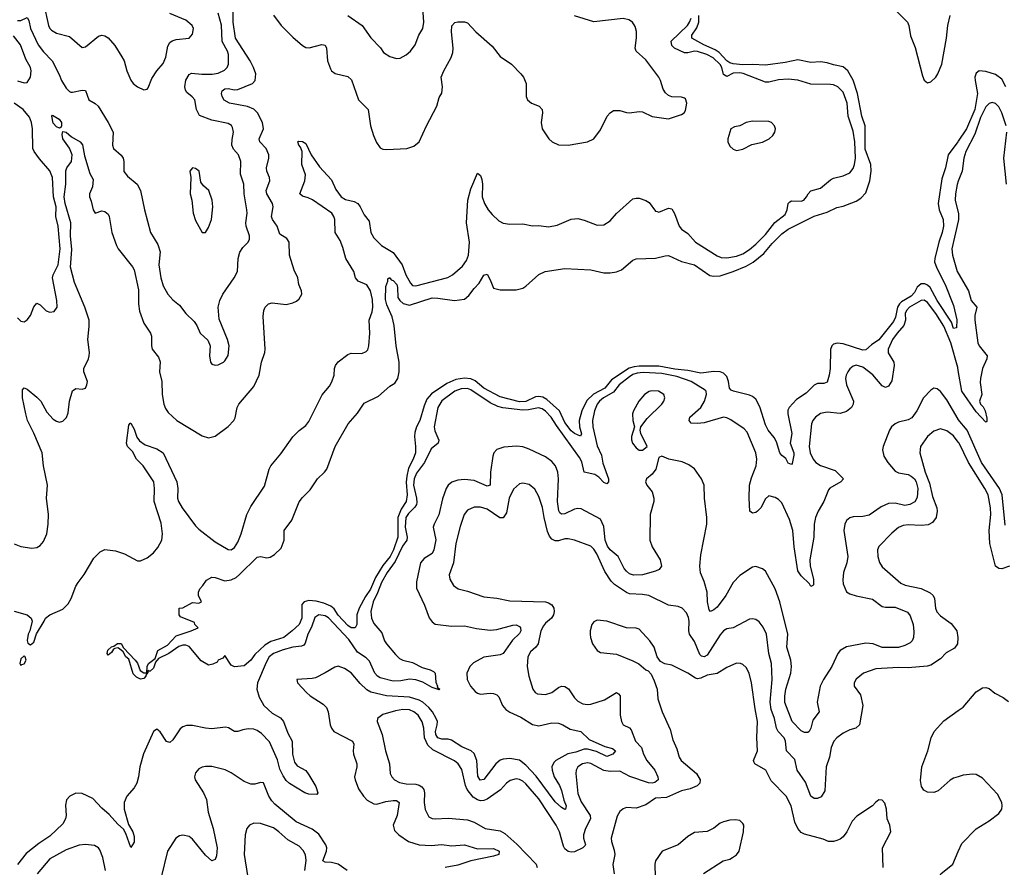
# Model space of a CAD drawing. Header units: inches. Extents: x 2001573 to 2220545, y 644482 to 846830.
# Tile 455 of 656: x 2094203 to 2100284, y 803030 to 808265. Entities that reach past the tile are written whole.
import ezdxf

# ---------------------------------------------------------------- set-up
doc = ezdxf.new("R2010")
doc.units = ezdxf.units.IN
doc.header["$MEASUREMENT"] = 0
doc.layers.add('C0890', color=7, linetype='Continuous')
doc.layers.add('C1800', color=7, linetype='Continuous')

msp = doc.modelspace()

# ---------------------------------------------------------------- linework, layer by layer
at = {"layer": 'C0890', "color": 5}
for points, elevation in [([(2094351.1, 808368.9), (2094382.2, 808230), (2094390, 808210.5), (2094400.4, 808200.4), (2094430, 808181.7), (2094510, 808160.8), (2094590, 808093.7), (2094610, 808096.5), (2094690, 808162.6), (2094710, 808168.8), (2094730, 808165.7), (2094750, 808153.7), (2094790, 808106.4), (2094835.2, 808035.2), (2094848.1, 808010), (2094865.3, 807950), (2094890.4, 807890.4), (2094904.9, 807870), (2094930, 807850.6), (2094970, 807830.7), (2094990, 807836), (2094996.2, 807843.8), (2095019.3, 807900.7), (2095049.6, 807950), (2095090, 807993.4), (2095106.7, 808033.3), (2095118.6, 808101.4), (2095130, 808123.8), (2095144.8, 808135.2), (2095170, 808142.3), (2095250, 808150.7), (2095270, 808176), (2095276.9, 808210), (2095269.6, 808230), (2095230, 808262.6), (2095130, 808302.6)], 360), ([(2096230.9, 808290.9), (2096319.3, 808230), (2096371.9, 808151.9), (2096431.6, 808091.6), (2096450, 808062), (2096490, 808037.1), (2096530, 808024.9), (2096553.3, 808026.7), (2096590, 808048), (2096617, 808070), (2096646.6, 808110), (2096667.8, 808170), (2096694, 808210), (2096699.1, 808250), (2096690.8, 808369.2)], 340), ([(2094168.3, 805028.3), (2094210, 805011.7), (2094278.6, 805001.4), (2094310, 805005.3), (2094330, 805018.4), (2094350, 805043), (2094370, 805090.8), (2094379, 805150), (2094381.5, 805210), (2094369.9, 805310), (2094375, 805390), (2094351.3, 805510), (2094341.2, 805590), (2094291.3, 805711.3), (2094252.3, 805790), (2094240.3, 805830), (2094219.7, 805930), (2094221.6, 805978.4), (2094230, 805990.6), (2094250, 805983), (2094310, 805933.7), (2094333.1, 805910), (2094370, 805841.6), (2094410, 805798.4), (2094430, 805784.9), (2094450, 805779.1), (2094470, 805786), (2094491.6, 805808.4), (2094502.4, 805837.6), (2094510.7, 805910), (2094530, 805973), (2094550, 805987), (2094590, 805983.6), (2094609.2, 805990), (2094618.4, 806010), (2094621.2, 806030), (2094599.4, 806090), (2094599.8, 806110), (2094628.3, 806170), (2094633.2, 806190), (2094634.4, 806210), (2094623.5, 806290), (2094633, 806370), (2094631.7, 806410), (2094605.6, 806490), (2094541.7, 806641.7), (2094516.9, 806736.9), (2094524.8, 806844.8), (2094518.1, 806930), (2094519.8, 807010), (2094484.6, 807130), (2094477.6, 807170), (2094488.8, 807250), (2094488.7, 807331.3), (2094493.5, 807350), (2094522.7, 807390), (2094527.1, 807430), (2094511.3, 807471.3), (2094468.9, 807530), (2094465, 807555), (2094470, 807574), (2094490, 807570.2), (2094522.4, 807542.4), (2094576.5, 807510), (2094591.1, 807491.1), (2094604, 807424), (2094635.6, 807315.6), (2094657.4, 807277.4), (2094653.4, 807233.4), (2094634.7, 807190), (2094633.6, 807170), (2094644.6, 807144.6), (2094657.6, 807090), (2094670, 807070.6), (2094710, 807084.9), (2094730, 807081.3), (2094750, 807064.9), (2094756.5, 807050), (2094771.6, 806950), (2094802.2, 806870), (2094812.4, 806850), (2094899.5, 806739.5), (2094910, 806719.3), (2094936.8, 806596.8), (2094937, 806510), (2094944.2, 806464.2), (2094969.4, 806390), (2095011.1, 806330), (2095018.4, 806310), (2095017.8, 806250), (2095022.2, 806230), (2095061.1, 806181.1), (2095071.6, 806151.6), (2095067.2, 806090), (2095080.9, 806030), (2095082.8, 805950), (2095092.8, 805890), (2095103.2, 805863.2), (2095120, 805840), (2095174, 805790), (2095330, 805695.3), (2095370, 805682.6), (2095410, 805693.4), (2095490, 805751.8), (2095525.1, 805790), (2095533.6, 805806.4), (2095547.4, 805870), (2095557.2, 805890), (2095650, 806000.3), (2095682.9, 806070), (2095695.9, 806150), (2095717.4, 806210), (2095720.3, 806230), (2095707.4, 806432.6), (2095711, 806469), (2095719.6, 806490), (2095739.3, 806510), (2095762.7, 806517.3), (2095850, 806506.9), (2095890, 806515.6), (2095913.5, 806526.5), (2095930, 806540.4), (2095945.1, 806570), (2095943.5, 806590), (2095928.3, 806630), (2095920.5, 806670), (2095898.2, 806718.2), (2095869.8, 806809.8), (2095868.6, 806890), (2095854.1, 806914.1), (2095810, 806940.5), (2095792.5, 806990), (2095763.7, 807030), (2095758, 807050), (2095768.4, 807110), (2095765.6, 807130), (2095729.1, 807190), (2095724.7, 807210), (2095748.5, 807270), (2095747, 807290), (2095730.6, 807330), (2095727.6, 807350), (2095742.6, 807410), (2095742.6, 807430), (2095726, 807470), (2095685.8, 807510), (2095682.3, 807530), (2095709.9, 807590), (2095702.9, 807630), (2095671.7, 807690), (2095650, 807711.3), (2095610, 807727.9), (2095498.9, 807750), (2095467.2, 807767.2), (2095454.8, 807790), (2095449.9, 807810), (2095454.5, 807825.5), (2095470, 807838.1), (2095490, 807840.5), (2095530, 807831.4), (2095550, 807833.2), (2095642.2, 807870), (2095658.3, 807890), (2095660.8, 807930), (2095647.2, 807970), (2095626.4, 808010), (2095537.2, 808150), (2095520.8, 808250), (2095522.1, 808330)], 320), ([(2094190, 808260.4), (2094210, 808259.6), (2094250, 808278.6), (2094259.7, 808259.7), (2094270.6, 808210), (2094316.8, 808110), (2094350, 808067.1), (2094403.8, 808010), (2094447.3, 807927.3), (2094461.7, 807890), (2094490, 807842.4), (2094510, 807820.4), (2094518.3, 807818.3), (2094530, 807816.9), (2094590, 807830.2), (2094610, 807827.7), (2094630.3, 807770.2), (2094670, 807746.7), (2094688.4, 807730), (2094750.2, 807630), (2094780.8, 807570), (2094776, 807490), (2094782, 807470), (2094830, 807429.1), (2094843.2, 807410), (2094847.1, 807390), (2094846.6, 807326.6), (2094870, 807298.7), (2094928.2, 807250), (2094948.7, 807210), (2094973.8, 807090), (2095011.3, 806951.3), (2095056.1, 806876.1), (2095071.8, 806831.8), (2095062.3, 806750), (2095075.5, 806670), (2095090, 806622), (2095118.7, 806570), (2095150, 806535.8), (2095190, 806502.4), (2095230.4, 806450), (2095280.6, 806400.6), (2095296.7, 806376.7), (2095318, 806330), (2095365.8, 806285.8), (2095379.1, 806250), (2095376.3, 806190), (2095381, 806150), (2095390, 806138), (2095410, 806131), (2095430, 806134), (2095461.2, 806150), (2095470, 806157.3), (2095490, 806192), (2095497, 806250), (2095487, 806290), (2095435.8, 806415.8), (2095428.6, 806490), (2095438.7, 806530), (2095457.2, 806570), (2095527.6, 806670), (2095548.5, 806710), (2095552.2, 806790), (2095562.6, 806830), (2095581.4, 806858.6), (2095614.7, 806890), (2095622.7, 806910), (2095623.1, 806930), (2095601.4, 806990), (2095599.3, 807010), (2095608, 807070), (2095606.3, 807090), (2095589.2, 807190), (2095587.3, 807250), (2095566.6, 807310), (2095568.9, 807390), (2095554.5, 807430), (2095524.6, 807464.6), (2095514, 807490), (2095514.6, 807525.4), (2095523.5, 807570), (2095518.2, 807598.2), (2095510.7, 807610.7), (2095490, 807624.8), (2095390, 807643.4), (2095313.1, 807673.1), (2095295.5, 807710), (2095284.4, 807770), (2095269, 807789), (2095235.6, 807815.6), (2095226.5, 807830), (2095223.9, 807850), (2095230, 807892), (2095250, 807926.3), (2095265.2, 807934.8), (2095327.9, 807927.9), (2095391.6, 807928.4), (2095430, 807935.5), (2095467.3, 807952.7), (2095485.1, 807970), (2095492.8, 807990), (2095493.7, 808050), (2095487.4, 808070), (2095454.8, 808130), (2095450.3, 808230.3), (2095430, 808305.6)], 340), ([(2100000, 807514.7), (2099996.9, 807510), (2099936.7, 807430), (2099921.6, 807350), (2099898, 807282), (2099875.5, 807130), (2099881.9, 807090), (2099907.4, 807030), (2099908.8, 806990), (2099901.5, 806950), (2099879.1, 806890), (2099854.5, 806790), (2099853.4, 806770), (2099868.1, 806730), (2099919.3, 806630), (2099970, 806498.9), (2099991.5, 806411.5), (2099990, 806362), (2099970, 806358.3), (2099957.9, 806397.9), (2099870, 806531.7), (2099826.2, 806610), (2099810, 806626.2), (2099794.1, 806634.1), (2099770, 806634.3), (2099746.3, 806613.7), (2099730, 806581), (2099710, 806557.8), (2099650, 806523), (2099636, 806510), (2099624.3, 806490), (2099612.3, 806427.7), (2099599.2, 806400.8), (2099510, 806287), (2099463.1, 806256.9), (2099430, 806226.4), (2099410, 806223.2), (2099290, 806262.5), (2099253, 806267), (2099230, 806261.6), (2099218.4, 806250), (2099211.5, 806228.5), (2099209.1, 806110), (2099203.4, 806070), (2099190, 806025.7), (2099170, 806018.8), (2099130, 806018.1), (2099110, 806008.5), (2099061.1, 805958.9), (2098999.9, 805920.1), (2098955, 805870), (2098947.4, 805852.6), (2098947.7, 805830), (2098971.4, 805710), (2098962.4, 805650), (2098983.6, 805590), (2098984.9, 805575.1), (2098975.1, 805524.9), (2098970, 805517.2), (2098950, 805527), (2098934.5, 805554.5), (2098910, 805572.7), (2098897, 805590), (2098878.2, 805658.1), (2098863.7, 805683.7), (2098825.2, 805730), (2098810, 805763), (2098773.5, 805873.5), (2098750, 805921.5), (2098730, 805938.4), (2098710, 805947.1), (2098612.7, 805970), (2098597.8, 805977.8), (2098587.4, 805990), (2098581.7, 806030), (2098570, 806061.4), (2098550, 806081.1), (2098530, 806089.9), (2098490, 806092.5), (2098410, 806081.1), (2098330, 806098.4), (2098250, 806106), (2098150, 806125), (2098030, 806125.9), (2097998.1, 806121.9), (2097967.9, 806112.1), (2097859, 806041), (2097816.9, 805990), (2097748, 805952), (2097706.5, 805913.5), (2097676, 805850), (2097659.4, 805790), (2097659.8, 805750), (2097673.1, 805706.9), (2097667.1, 805692.9), (2097630, 805708.4), (2097610, 805725.1), (2097570, 805777.7), (2097536.6, 805850), (2097458.7, 805918.7), (2097433.4, 805933.4), (2097410, 805938.2), (2097390, 805935.7), (2097330, 805906.6), (2097290, 805904), (2097170, 805936.7), (2097070, 805988.9), (2097015.4, 806035.4), (2096990, 806047.7), (2096950, 806051.8), (2096896.4, 806043.6), (2096841.6, 806018.4), (2096746, 805954), (2096718.7, 805921.3), (2096700.4, 805879.6), (2096675.3, 805790), (2096654.4, 805750), (2096644, 805716), (2096641.6, 805690), (2096648.7, 805630), (2096647.5, 805590), (2096634, 805550), (2096605, 805495), (2096593.7, 805446.3), (2096589.4, 805409.4), (2096595.8, 805330), (2096590.5, 805290), (2096558.7, 805241.3), (2096539.3, 805190), (2096538.3, 805070), (2096511.1, 804990), (2096490.6, 804950), (2096446.1, 804893.9), (2096399.9, 804820.1), (2096370, 804748.7), (2096338.1, 804701.9), (2096299.4, 804630), (2096285.8, 804590), (2096284.9, 804530), (2096276, 804510), (2096250, 804508.4), (2096230, 804524), (2096170, 804587.5), (2096145.9, 804625.9), (2096124, 804644), (2096082, 804662), (2096034.6, 804674.6), (2095990, 804677.4), (2095960.7, 804670), (2095946.6, 804653.4), (2095946.3, 804570), (2095928.5, 804530), (2095886, 804490), (2095834, 804450), (2095755.1, 804424.9), (2095717.1, 804402.9), (2095655.8, 804344.2), (2095630, 804308.7), (2095590, 804275.3), (2095530, 804268.7), (2095510, 804278), (2095470, 804338), (2095458, 804322), (2095430, 804309), (2095422, 804298), (2095395.9, 804284.1), (2095370, 804279.5), (2095324.9, 804304.9), (2095250, 804393.6), (2095230, 804402), (2095210, 804401.7), (2095185.2, 804394.8), (2095123.7, 804350), (2095060.2, 804319.8), (2095042.9, 804297.1), (2095030, 804261.1), (2095010, 804241.6), (2095000.7, 804240.7), (2094994, 804246), (2094994, 804234), (2094982, 804218), (2094982, 804210), (2094970, 804196), (2094950, 804192.3), (2094925.1, 804205.1), (2094904.9, 804224.9), (2094876.6, 804316.6), (2094859.5, 804330), (2094841.5, 804361.5), (2094819.5, 804379.5), (2094810, 804385.6), (2094790, 804382.7), (2094782, 804378), (2094770, 804356), (2094750, 804341.2), (2094744.5, 804350), (2094748.6, 804371.4), (2094770, 804392.7), (2094784.1, 804395.9), (2094807.1, 804412.9), (2094830, 804413.4), (2094845.5, 804385.5), (2094916.4, 804310), (2094930.2, 804290.2), (2094946.7, 804246.7), (2094970, 804232.4), (2094989, 804231), (2094991.3, 804270), (2094999.7, 804290), (2095039.7, 804320.3), (2095057, 804370), (2095116.9, 804403.1), (2095170, 804460.8), (2095262, 804490), (2095306, 804510), (2095286, 804530), (2095282, 804542), (2095196.4, 804576.4), (2095189, 804590), (2095188, 804630), (2095210, 804632), (2095270, 804666), (2095310, 804662), (2095326, 804670), (2095308, 804710), (2095308, 804730), (2095315.3, 804750), (2095335.3, 804770), (2095356.4, 804803.6), (2095390, 804822), (2095410, 804821), (2095470, 804800.5), (2095510, 804805.5), (2095539.5, 804820.5), (2095561.4, 804838.5), (2095670, 804945.5), (2095690, 804950.3), (2095730, 804941.6), (2095750, 804945.5), (2095777.2, 804962.8), (2095818.3, 805001.7), (2095836, 805050), (2095836.2, 805110), (2095884.9, 805175.1), (2095930, 805287.3), (2095950, 805314.9), (2095997.8, 805362.2), (2096043.6, 805430), (2096085.1, 805470), (2096099.6, 805490), (2096151.9, 805628.1), (2096232.3, 805770), (2096290, 805834.9), (2096330, 805895.8), (2096419.4, 805940.6), (2096490, 806001.2), (2096519.3, 806020.7), (2096538.7, 806050), (2096547.3, 806090), (2096547.6, 806150), (2096528.8, 806250), (2096516.4, 806376.4), (2096503.1, 806430), (2096470, 806503.1), (2096462.9, 806537.1), (2096463.7, 806616.3), (2096476, 806650), (2096476.4, 806663.6), (2096486, 806670), (2096490.1, 806670.1), (2096497.6, 806657.6), (2096510, 806654.7), (2096532.3, 806630), (2096537.5, 806610), (2096539.2, 806550), (2096550.1, 806530.1), (2096571.9, 806511.9), (2096610, 806502.8), (2096750, 806546.4), (2096785.5, 806545.5), (2096889.1, 806530.9), (2096950, 806538.8), (2096978.2, 806561.8), (2097010, 806605.8), (2097041.3, 806638.7), (2097070, 806688), (2097090, 806693.4), (2097110, 806658.8), (2097130, 806606.8), (2097170, 806596.3), (2097270, 806596), (2097310, 806606.8), (2097330, 806618.8), (2097409.6, 806690.4), (2097449.5, 806710.5), (2097570, 806727.7), (2097730, 806719.5), (2097810, 806701.5), (2097850, 806701.3), (2097890, 806708.2), (2097919.5, 806720.5), (2097990, 806779.3), (2098010, 806788.5), (2098130, 806792.1), (2098190, 806807.3), (2098210, 806809.1), (2098291.6, 806771.6), (2098370, 806750.1), (2098465.5, 806685.5), (2098490, 806680.5), (2098530, 806683.6), (2098610.5, 806709.5), (2098690, 806742.1), (2098732.5, 806767.5), (2098799, 806821), (2098850, 806882.4), (2098910, 806942.5), (2098950, 806970.6), (2099110, 807052.5), (2099190, 807076.3), (2099250, 807104.8), (2099290, 807113.2), (2099370, 807143.7), (2099397.8, 807162.2), (2099430, 807196), (2099453.5, 807270), (2099461.4, 807330), (2099460.1, 807370), (2099425.5, 807465.5), (2099424, 807610), (2099404.9, 807670), (2099376.7, 807810), (2099351, 807891), (2099318.7, 807950), (2099290, 807974.7), (2099230, 807986.1), (2099190, 807999), (2099150, 808004.3), (2099090, 808000.8), (2099010, 808016.7), (2098930, 807999.9), (2098810, 807984.1), (2098728.2, 807988.2), (2098670, 807985.7), (2098610, 807992.9), (2098590, 807997.9), (2098570, 808011.3), (2098522.3, 808062.3), (2098498.9, 808078.9), (2098428.3, 808110), (2098354.2, 808150), (2098355.3, 808170), (2098385.3, 808214.7), (2098397.6, 808250), (2098397.9, 808290)], 260), ([(2095770, 808293.1), (2095817.8, 808230), (2095890, 808157.5), (2095950, 808104.7), (2095970, 808093.4), (2095990.2, 808090.2), (2096070, 808110.9), (2096090, 808108.2), (2096098.2, 808090), (2096103.9, 808010), (2096122, 807962), (2096130, 807948.4), (2096152.4, 807932.4), (2096230, 807914.6), (2096253, 807893), (2096295.6, 807770), (2096354.9, 807710), (2096370.2, 807610.2), (2096388, 807550), (2096407.1, 807507.1), (2096430, 807473), (2096446, 807466), (2096470, 807462.6), (2096595.3, 807470), (2096637, 807483), (2096670, 807510.5), (2096715.8, 807610), (2096778.7, 807730), (2096794.7, 807785.3), (2096810, 807810.8), (2096815, 807850), (2096806.6, 807910), (2096822.5, 807950), (2096869.1, 808030.9), (2096878.7, 808061.3), (2096880.2, 808090), (2096869.2, 808190.8), (2096873.1, 808226.9), (2096890, 808246.7), (2096910, 808251.8), (2096950, 808251.8), (2096970, 808244.9), (2097019.6, 808190), (2097120.4, 808100.4), (2097170, 808037.4), (2097240.3, 807990), (2097299, 807930), (2097314.4, 807910), (2097331.3, 807870), (2097332.2, 807790), (2097339.3, 807770), (2097364.9, 807750), (2097410.7, 807730), (2097430.4, 807710), (2097432, 807690), (2097423.1, 807630), (2097430.3, 807590), (2097470.4, 807530), (2097491.5, 807511.5), (2097530, 807492.2), (2097590, 807490.3), (2097710, 807510.3), (2097750, 807528.5), (2097790, 807585.5), (2097831.9, 807668.1), (2097850, 807690.3), (2097870, 807703.2), (2097910, 807704.7), (2097950, 807691.4), (2097970, 807690.2), (2098030, 807698.3), (2098050, 807696), (2098110, 807666.3), (2098210, 807653), (2098290, 807680.3), (2098306.6, 807690), (2098316, 807704), (2098322.9, 807750), (2098315.4, 807775.4), (2098310, 807780.9), (2098290, 807785.6), (2098230, 807788.5), (2098210, 807797.6), (2098192.4, 807812.4), (2098176.6, 807836.6), (2098161.5, 807890), (2098150.7, 807910), (2098070, 808016.1), (2098010.6, 808070), (2098005, 808090), (2098013.3, 808153.3), (2098011.9, 808191.9), (2098003.7, 808223.7), (2097987.6, 808250), (2097964.7, 808264.7), (2097930, 808272.1), (2097750, 808252.4), (2097630, 808289)], 320), ([(2099610, 808325.2), (2099685.9, 808250), (2099695.1, 808230), (2099705.6, 808165.6), (2099733.3, 808093.3), (2099778.9, 807918.9), (2099790, 807892), (2099810, 807874.6), (2099830, 807881.3), (2099860.7, 807910), (2099874.1, 807930), (2099897.6, 807990), (2099928, 808150), (2099935.6, 808230), (2099949.2, 808290)], 260), ([(2094170, 804611.7), (2094250.4, 804590), (2094274.4, 804570), (2094280.3, 804550), (2094266, 804490), (2094256.5, 804470), (2094250.4, 804430.4), (2094254.6, 804414.6), (2094270, 804404.9), (2094290, 804421.7), (2094308, 804472), (2094354.7, 804550), (2094362, 804570), (2094389.2, 804590), (2094470, 804625.5), (2094502.1, 804657.9), (2094521.3, 804690), (2094550, 804765.6), (2094564.3, 804790), (2094601.9, 804838.1), (2094661.3, 804938.7), (2094701, 804979), (2094730, 804993.1), (2094794.6, 804985.4), (2094850, 804965.4), (2094930, 804923.8), (2094950, 804922.4), (2094990, 804941.1), (2095030, 804972.2), (2095055.6, 805004.4), (2095080.3, 805050), (2095086.2, 805090), (2095076.7, 805156.7), (2095034.2, 805290), (2095036.9, 805370), (2095032.3, 805410), (2094966.4, 805510), (2094924.3, 805550), (2094899.1, 805599.1), (2094870, 805629.9), (2094862, 805650), (2094878.4, 805761.6), (2094886.5, 805773.5), (2094890, 805773.4), (2094910, 805737), (2094926, 805686), (2094943.3, 805663.3), (2094978.4, 805638.4), (2095050, 805615.5), (2095090.4, 805590), (2095173.4, 805410), (2095179.9, 805370), (2095177.8, 805310), (2095183.6, 805290), (2095207.4, 805250), (2095290, 805140.2), (2095310, 805119.4), (2095410, 805041.1), (2095490, 804992.3), (2095510, 804990.3), (2095530, 805005.7), (2095550, 805037.6), (2095571.6, 805090), (2095605.6, 805210), (2095630, 805259.6), (2095715.4, 805384.6), (2095743.4, 805490), (2095753.8, 805510), (2095815.7, 805584.3), (2095890, 805687.9), (2095930, 805728.9), (2095970, 805758.9), (2095990, 805783.1), (2096071.7, 805948.3), (2096117.3, 806002.7), (2096131.8, 806028.2), (2096145.4, 806070), (2096146.6, 806110), (2096153.7, 806130), (2096170, 806151.6), (2096230, 806198), (2096250, 806205.3), (2096315.9, 806204.1), (2096343.9, 806216.1), (2096352.9, 806227.1), (2096359.7, 806250), (2096365.3, 806330), (2096361, 806410), (2096379.8, 806460.2), (2096384.9, 806490), (2096382.7, 806537.3), (2096370.7, 806590), (2096346.6, 806626.6), (2096294.3, 806650), (2096277.1, 806670), (2096266.8, 806710), (2096217.5, 806790), (2096198.7, 806858.7), (2096181.8, 806901.8), (2096151.3, 806950), (2096148.7, 807030), (2096143.4, 807050), (2096130.7, 807070), (2096012.2, 807152.2), (2095985.6, 807165.6), (2095950, 807175.4), (2095934.2, 807190), (2095964.4, 807270), (2095967.8, 807307.8), (2095945.9, 807370), (2095947, 807450), (2095938, 807478), (2095927.1, 807490), (2095921.6, 807510), (2095925.3, 807514.7), (2095950, 807511.8), (2095970, 807499.3), (2096004.2, 807430), (2096055.6, 807355.6), (2096130, 807276.4), (2096155.3, 807215.3), (2096188.8, 807170), (2096214.7, 807154.7), (2096270, 807142.9), (2096292.2, 807130), (2096306.9, 807110), (2096330, 807058.9), (2096361.1, 807021.1), (2096372.8, 806950), (2096390, 806918.7), (2096438.7, 806870), (2096510, 806826.3), (2096565.2, 806750), (2096588.2, 806690), (2096617.3, 806637.3), (2096630, 806623.6), (2096650, 806620.9), (2096847.5, 806672.5), (2096876.9, 806690), (2096937.9, 806742.1), (2096963.1, 806776.9), (2096974.9, 806810), (2096981.8, 806890), (2096962, 807010), (2096971.9, 807150), (2096990, 807220.4), (2097030, 807318), (2097050, 807302.8), (2097057.5, 807277.5), (2097061.8, 807250), (2097059.8, 807170), (2097073.8, 807130), (2097096.8, 807090), (2097121.1, 807061.1), (2097162.6, 807022.7), (2097190, 807008), (2097230, 807002.7), (2097310, 807004.3), (2097370, 806992.2), (2097410, 806993.4), (2097470, 806986.4), (2097523.3, 806996.7), (2097610, 807032.7), (2097650, 807036.9), (2097690, 807027.2), (2097770, 806996.5), (2097810, 806997.6), (2097850, 807022.4), (2097890, 807067.2), (2097990, 807157.6), (2098010, 807163.7), (2098030, 807161.7), (2098070, 807148.9), (2098090, 807135.6), (2098130, 807083), (2098139.5, 807079.5), (2098150, 807077), (2098210, 807101.1), (2098230, 807096.4), (2098247.7, 807067.7), (2098276.2, 806990), (2098290, 806971.6), (2098330, 806944.6), (2098376.9, 806890), (2098510, 806806), (2098536.3, 806796.3), (2098570, 806793.7), (2098630, 806804), (2098670, 806819.8), (2098710, 806844.8), (2098750, 806878), (2098810, 806938.7), (2098866.6, 807013.4), (2098930, 807060.9), (2098943.4, 807090), (2098949.9, 807130.1), (2098959.8, 807140.2), (2098970, 807145.4), (2099030, 807143.2), (2099046.3, 807150), (2099063.1, 807170), (2099072.1, 807190), (2099090, 807209), (2099150, 807223.5), (2099210, 807276.5), (2099230, 807285.5), (2099290, 807299.6), (2099330, 807319.6), (2099350, 807344.9), (2099359.8, 807370), (2099364.9, 807410), (2099361.4, 807510), (2099350, 807575.6), (2099320.4, 807670), (2099314.4, 807750), (2099290, 807816.4), (2099257.2, 807850), (2099230, 807862.2), (2099210, 807865.2), (2099090, 807866.9), (2099010, 807891.2), (2098950, 807897.5), (2098890, 807893.6), (2098830, 807879.5), (2098810, 807879.5), (2098672.5, 807932.5), (2098650, 807937.2), (2098610, 807934.2), (2098570, 807914.5), (2098550, 807927.4), (2098539.6, 807970), (2098530, 807987.5), (2098486.2, 808030), (2098446.8, 808050), (2098390, 808069.4), (2098370, 808070.3), (2098330, 808059.6), (2098310, 808060.5), (2098248.1, 808088.1), (2098230, 808106.5), (2098227.8, 808132.2), (2098327.5, 808230), (2098340.9, 808250), (2098350, 808273.4)], 280), ([(2094190, 807887.2), (2094230, 807874), (2094250, 807877.1), (2094269.8, 807910.2), (2094274.2, 807950), (2094270.6, 807970), (2094242, 808022), (2094208.1, 808110), (2094165.7, 808165.7)], 340), ([(2094190, 806423), (2094210, 806403), (2094230, 806398.8), (2094250, 806411), (2094270, 806438), (2094290, 806491.3), (2094310, 806514.8), (2094330, 806504.9), (2094367.3, 806467.3), (2094390, 806458.9), (2094416.3, 806463.7), (2094434.3, 806490), (2094432.4, 806530), (2094406, 806670), (2094409.8, 806690), (2094441.3, 806750), (2094453.3, 806850), (2094441, 806990), (2094426.4, 807050), (2094427.7, 807110), (2094412, 807170), (2094405.4, 807290), (2094390, 807330.8), (2094324.7, 807404.7), (2094293.6, 807450), (2094285, 807470), (2094282.9, 807590), (2094276.2, 807630), (2094263.1, 807663.1), (2094224.2, 807710), (2094169.2, 807750)], 340), ([(2100000, 807267.2), (2099992.5, 807247.5), (2099982.2, 807190), (2099980.7, 807150), (2100000, 807073.2)], 280), ([(2100000, 807020.4), (2099960.1, 806850), (2099964.2, 806810), (2099993.9, 806710), (2100000, 806699.3)], 280), ([(2100000, 806098.3), (2099996.8, 806116.8), (2099953.7, 806270), (2099910, 806371.6), (2099862.4, 806450), (2099810, 806518.1), (2099790, 806532.4), (2099770, 806529.9), (2099697.8, 806490), (2099679.6, 806470), (2099672.9, 806450), (2099674.2, 806410), (2099664.6, 806375.4), (2099622.9, 806330), (2099593.6, 806290), (2099566.6, 806230), (2099567.1, 806207.1), (2099601.6, 806150), (2099605.1, 806130), (2099590, 806035.1), (2099570, 806001.5), (2099550, 805994.2), (2099530, 806004.2), (2099472.6, 806072.6), (2099410, 806119.4), (2099370, 806131), (2099350, 806125), (2099330, 806107.8), (2099317.7, 806090), (2099307.8, 806070), (2099304.5, 806050), (2099310.2, 806010), (2099352.9, 805910), (2099351.1, 805890), (2099341.2, 805870), (2099310, 805844.6), (2099270, 805833.2), (2099190, 805841.8), (2099150, 805833.3), (2099118.3, 805810), (2099101.5, 805790), (2099092.6, 805770), (2099078.5, 805630), (2099085, 805590), (2099103.5, 805550), (2099119.7, 805530), (2099150, 805510.8), (2099240.5, 805480.5), (2099291.3, 805430), (2099274, 805410), (2099207.7, 805372.3), (2099198.6, 805361.4), (2099170.5, 805290), (2099134.1, 805230), (2099118.3, 805190), (2099109.2, 805150), (2099107.4, 805070), (2099082.6, 804930), (2099086.3, 804890), (2099105.7, 804810), (2099105.5, 804774.5), (2099101, 804770), (2099090, 804765.1), (2099081.2, 804781.2), (2099030, 804831.1), (2099010, 804862.2), (2098987.4, 805010), (2098977.6, 805110), (2098957.3, 805177.3), (2098910, 805280.3), (2098890, 805302.2), (2098870, 805314.5), (2098830, 805323.6), (2098810, 805305.6), (2098781.6, 805250), (2098760.6, 805230), (2098750, 805222.1), (2098730, 805218), (2098713.5, 805230), (2098708.5, 805310), (2098711.4, 805390), (2098723.8, 805436.2), (2098752, 805510), (2098756.7, 805550), (2098749.8, 805590.2), (2098696.8, 805716.8), (2098677.4, 805737.4), (2098594.5, 805794.5), (2098570, 805806.3), (2098550, 805809.8), (2098430, 805775.9), (2098390, 805771.2), (2098350, 805772.9), (2098337, 805790), (2098342.5, 805810), (2098409.9, 805870.1), (2098431.9, 805910), (2098445.7, 805950), (2098442.2, 805970), (2098436.3, 805976.3), (2098349.7, 806029.7), (2098262.1, 806062.1), (2098170, 806080.9), (2098053.3, 806086.7), (2098017.1, 806082.9), (2097990, 806073), (2097970, 806059.3), (2097905.3, 806010), (2097870, 805963.9), (2097808, 805930), (2097784.9, 805910), (2097769.7, 805890), (2097753.8, 805850), (2097741.5, 805790), (2097742.1, 805750), (2097770, 805632.6), (2097796.4, 805576.4), (2097805.3, 805525.3), (2097840.1, 805430), (2097840.2, 805410), (2097830, 805397.6), (2097810, 805407.5), (2097779.5, 805439.5), (2097756.4, 805456.4), (2097690.5, 805470.5), (2097675, 805535), (2097661.7, 805561.7), (2097517.9, 805757.8), (2097485, 805810), (2097450, 805847), (2097430, 805861), (2097407.5, 805867.5), (2097345.2, 805854.8), (2097310, 805853.2), (2097187.6, 805867.6), (2097156.2, 805876.2), (2097110, 805897.8), (2096990, 805978.2), (2096970, 805986.5), (2096930, 805986), (2096890, 805970.7), (2096810, 805911.5), (2096785.7, 805870), (2096763.4, 805750), (2096766.4, 805726.4), (2096792.7, 805667.3), (2096788, 805650), (2096744.7, 805615.3), (2096702.5, 805530), (2096655, 805465), (2096639.3, 805430), (2096635.5, 805390), (2096654.9, 805310), (2096657, 805283), (2096654.8, 805270), (2096644.7, 805255.3), (2096604.2, 805215.8), (2096589.1, 805190), (2096584.7, 805130), (2096596.5, 805070), (2096593.6, 805050), (2096566.8, 805013.1), (2096521.7, 804918.3), (2096472.1, 804850), (2096437.8, 804790), (2096414.1, 804725.9), (2096386.9, 804670), (2096372, 804610), (2096376.9, 804570), (2096390, 804536.9), (2096439.1, 804479.1), (2096456.1, 804430), (2096468, 804410), (2096524, 804344), (2096550, 804320.4), (2096570, 804310.6), (2096630, 804295.6), (2096690, 804264.1), (2096737.8, 804250), (2096758.7, 804238.7), (2096768.5, 804228.5), (2096773.8, 804173.8), (2096783.2, 804150), (2096782, 804142), (2096797.3, 804130), (2096794.2, 804125.8), (2096750, 804140.2), (2096693.1, 804173.1), (2096650, 804189), (2096611.5, 804191.5), (2096558.2, 804181.8), (2096510, 804180.6), (2096430, 804200.1), (2096413.3, 804210), (2096397, 804230), (2096364.1, 804304.1), (2096343.6, 804323.6), (2096290, 804359.7), (2096236.8, 804436.8), (2096110, 804570.7), (2096090, 804583.8), (2096050, 804589.4), (2096026.3, 804573.7), (2096005.9, 804514.1), (2095982.6, 804470), (2095965.8, 804414.3), (2095957.6, 804402.3), (2095944.6, 804395.4), (2095890, 804389.9), (2095830, 804373.7), (2095770, 804351), (2095744.3, 804330), (2095724.9, 804295.1), (2095672.2, 804170), (2095667.2, 804130), (2095681.4, 804081.4), (2095710.5, 804030.5), (2095763.1, 803983.1), (2095813.8, 803953.8), (2095831.9, 803931.9), (2095859, 803859), (2095886, 803810), (2095888.6, 803728.6), (2095900.7, 803680.7), (2095916.9, 803656.9), (2095970, 803629.2), (2095990, 803602.5), (2096031.8, 803530), (2096044.9, 803490), (2096039, 803481), (2095990, 803482.2), (2095965.1, 803490), (2095870, 803548.1), (2095850, 803567), (2095830, 803594.9), (2095810, 803635.8), (2095794.7, 803694.7), (2095745.6, 803805.6), (2095697.6, 803857.6), (2095670, 803876.1), (2095650, 803883.1), (2095615.3, 803884.7), (2095580.7, 803879.3), (2095550, 803868.5), (2095530, 803868.2), (2095492.2, 803892.2), (2095475, 803895), (2095390, 803886.6), (2095350, 803889.9), (2095270, 803906.1), (2095234.1, 803905.9), (2095210, 803897), (2095194.8, 803885.2), (2095150, 803818), (2095130, 803802), (2095110, 803808.2), (2095070, 803867.8), (2095050, 803883.5), (2095030, 803868.4), (2094968.3, 803731.7), (2094944.6, 803650), (2094937.2, 803590), (2094926, 803550), (2094910, 803522), (2094865.7, 803470), (2094847.6, 803430), (2094849.4, 803389.4), (2094875.2, 803295.2), (2094901.2, 803250), (2094910, 803221), (2094910, 803185.2), (2094890, 803153.2), (2094859.1, 803239.1), (2094845, 803265), (2094810, 803296), (2094756.5, 803356.5), (2094710, 803395.8), (2094654.5, 803454.5), (2094590, 803486.1), (2094550, 803488.5), (2094512.5, 803470), (2094492.7, 803447.3), (2094485.4, 803414.6), (2094490.6, 803349.4), (2094486.8, 803330), (2094470, 803299.1), (2094390, 803223.6), (2094322.3, 803177.7), (2094243.7, 803116.3), (2094190, 803048.2)], 280), ([(2100000, 805796.4), (2099998.4, 805798.4), (2099930, 805918.1), (2099890, 805969.8), (2099870, 805986.2), (2099850, 805988.5), (2099830, 805977.3), (2099786, 805930), (2099743.9, 805850), (2099713.2, 805806.8), (2099690, 805793.1), (2099630, 805779.3), (2099610, 805769.9), (2099587.8, 805750), (2099575, 805730), (2099535.6, 805630), (2099531.2, 805608.8), (2099539.7, 805570), (2099565.1, 805530), (2099610, 805476), (2099630, 805466), (2099690, 805456.6), (2099710, 805446.7), (2099729.1, 805429.1), (2099739.3, 805410), (2099750.4, 805370), (2099745.3, 805314.7), (2099732.1, 805287.9), (2099701.3, 805270), (2099670, 805265.3), (2099610, 805278.5), (2099570, 805276.4), (2099523.7, 805256.3), (2099450, 805205), (2099410, 805197.4), (2099350, 805194.6), (2099330, 805189.2), (2099310, 805171.8), (2099299.4, 805150), (2099293.6, 805110), (2099318.1, 804950), (2099312.1, 804910), (2099291.4, 804850), (2099286.6, 804806.6), (2099290, 804782), (2099310, 804732.4), (2099330, 804720.2), (2099370, 804706.2), (2099470, 804686), (2099530, 804640.7), (2099550, 804636), (2099610, 804636.4), (2099686.9, 804606.9), (2099703, 804583), (2099720.6, 804530), (2099725.4, 804485.4), (2099723.2, 804450), (2099715.2, 804430), (2099702.8, 804417.2), (2099670, 804399.9), (2099630, 804387.6), (2099530, 804388.5), (2099475.1, 804410), (2099430, 804413.7), (2099310, 804391.2), (2099271.3, 804368.7), (2099255.2, 804350), (2099219.7, 804270), (2099168.1, 804190), (2099147.9, 804150), (2099129.2, 804050), (2099140.3, 803990), (2099101.2, 803938.8), (2099090, 803889.6), (2099079.7, 803870), (2099070, 803863.8), (2099050, 803862.3), (2099030, 803872.9), (2098973.8, 803930), (2098928.7, 804048.7), (2098928, 804088), (2098934.2, 804130), (2098965.1, 804230), (2098969.9, 804269.9), (2098965.2, 804310), (2098941.7, 804390), (2098948.3, 804470), (2098897.7, 804670), (2098869, 804750), (2098810, 804859.6), (2098790, 804874.3), (2098750, 804888.2), (2098730, 804883.5), (2098650, 804833.2), (2098610, 804789.8), (2098564.1, 804710), (2098510, 804637.6), (2098490, 804619.8), (2098470, 804609.7), (2098460.7, 804620.7), (2098450.6, 804670), (2098448.9, 804730), (2098430, 804795.1), (2098408.1, 804848.1), (2098403.4, 804890), (2098410, 804961), (2098446.4, 805150), (2098446.4, 805190), (2098431.7, 805310), (2098431.6, 805390), (2098414.7, 805430), (2098370.4, 805490.4), (2098335.9, 805515.9), (2098294.1, 805534.1), (2098211.8, 805551.8), (2098170, 805569.7), (2098150, 805561.2), (2098131.8, 805488.2), (2098110, 805458.5), (2098074.9, 805430), (2098068.8, 805410), (2098076.9, 805390), (2098109, 805349), (2098120.6, 805310), (2098118.9, 805290), (2098096.3, 805210), (2098095.2, 805050), (2098109.4, 805010), (2098159.7, 804930), (2098168, 804890), (2098153.4, 804870), (2098130, 804859.1), (2098050, 804836.4), (2097994.3, 804834.3), (2097970, 804842.5), (2097950, 804858.3), (2097936.6, 804876.6), (2097900.5, 804950), (2097850, 804990.9), (2097833.5, 805013.5), (2097819.5, 805050), (2097810, 805135.4), (2097790, 805180.3), (2097670, 805243.7), (2097650, 805245.8), (2097630, 805241.3), (2097570, 805212.8), (2097550, 805211.5), (2097539.7, 805219.7), (2097532.1, 805232.1), (2097525.6, 805290), (2097530.4, 805430), (2097527.7, 805470), (2097511.5, 805510), (2097490, 805537), (2097450, 805564.5), (2097350, 805612.5), (2097310, 805627.1), (2097270.7, 805630.7), (2097194.3, 805625.7), (2097150.4, 805610), (2097131.7, 805590), (2097124.7, 805570), (2097111.9, 805470), (2097110, 805389.7), (2097090, 805383.7), (2097010, 805419.6), (2096950, 805425.2), (2096910, 805421), (2096872, 805408), (2096850.1, 805389.9), (2096837.5, 805370), (2096814.2, 805305.8), (2096792.1, 805207.9), (2096762.7, 805150), (2096758, 805130), (2096772.6, 805052.6), (2096761.6, 804990), (2096751.7, 804968.3), (2096702.2, 804937.8), (2096679.5, 804910), (2096653.7, 804793.7), (2096654.9, 804754.9), (2096702.6, 804650), (2096731.7, 804571.7), (2096750, 804545.7), (2096770, 804532.9), (2096870, 804520.2), (2096950, 804520.7), (2097024.5, 804504.5), (2097110, 804495), (2097150, 804499.8), (2097250, 804526.5), (2097270, 804527.8), (2097290, 804518.5), (2097296.8, 804510), (2097298.7, 804490), (2097290, 804474), (2097246.6, 804433.4), (2097188.3, 804351.7), (2097170, 804342.9), (2097070, 804327.8), (2097006.5, 804293.5), (2096982.5, 804270), (2096964.8, 804230), (2096966.4, 804190), (2096987.3, 804150), (2097016.5, 804116.5), (2097030, 804106.3), (2097050, 804099.8), (2097110, 804105.9), (2097130, 804104.3), (2097150, 804096.5), (2097163.4, 804083.4), (2097186.2, 804030), (2097206, 804006), (2097230, 803989.4), (2097297.9, 803957.9), (2097370, 803911.5), (2097410, 803904.9), (2097490, 803921.8), (2097530, 803921.5), (2097558.7, 803910), (2097602.9, 803882.9), (2097669, 803869), (2097719.7, 803819.7), (2097817.4, 803777.4), (2097863.7, 803763.7), (2097883.7, 803750), (2097866.9, 803730), (2097830, 803715.2), (2097765.5, 803745.5), (2097710, 803760.1), (2097690, 803760.3), (2097638.4, 803741.6), (2097589.6, 803730.4), (2097515, 803690), (2097502.6, 803677.4), (2097489.6, 803650), (2097491.1, 803630), (2097504.6, 803590), (2097536.5, 803536.5), (2097550, 803504.6), (2097564.5, 803444.5), (2097578.2, 803410), (2097574.9, 803390), (2097570, 803387.8), (2097550, 803398.9), (2097510, 803434), (2097392.8, 803592.8), (2097330, 803662), (2097290, 803692.9), (2097230, 803703.1), (2097190, 803698.9), (2097170, 803691.6), (2097144.3, 803670), (2097070, 803573.3), (2097048.1, 803568.1), (2097033.1, 803593.1), (2097027.6, 803690), (2097010, 803733.2), (2096992, 803750), (2096934.6, 803774.6), (2096870, 803816.3), (2096850, 803821.4), (2096810, 803821.2), (2096786.7, 803830), (2096773.6, 803850), (2096771.6, 803870), (2096782.5, 803910), (2096783.3, 803930), (2096776.2, 803950), (2096753.1, 803990), (2096730, 804018.2), (2096692.5, 804050), (2096670, 804062.9), (2096610, 804081.4), (2096468.4, 804088.4), (2096372.2, 804112.2), (2096346.9, 804126.9), (2096305.7, 804165.7), (2096250, 804230.7), (2096210, 804257.7), (2096170, 804271.9), (2096150, 804267.4), (2096089.6, 804230.4), (2096030, 804201.1), (2096010, 804195.4), (2095914, 804190), (2095918.8, 804170), (2095974.6, 804110), (2095998, 804090), (2096078.6, 804038.6), (2096098, 804018), (2096107.8, 803990), (2096121.6, 803910), (2096128.8, 803888.8), (2096142.6, 803870), (2096259.7, 803810), (2096267.3, 803790), (2096263, 803750), (2096265.9, 803730), (2096285.4, 803670), (2096285.5, 803650), (2096271.7, 803590), (2096274.4, 803570), (2096295.1, 803515.1), (2096325.8, 803470), (2096350, 803445.2), (2096390, 803422.5), (2096410, 803420.4), (2096464.1, 803435.9), (2096510, 803442.6), (2096530, 803442.5), (2096548, 803430), (2096534.4, 803350), (2096509.3, 803290), (2096518.5, 803258.5), (2096545.3, 803230), (2096605.3, 803190), (2096670, 803169.6), (2096745.3, 803165.3), (2096810, 803171.2), (2096870, 803163.9), (2096950, 803169.6), (2097030, 803144.1), (2097130, 803145.6), (2097164.7, 803130), (2097162, 803110), (2097130, 803098.5), (2096988.6, 803071.4), (2096910, 803044.3), (2096830.4, 803029.6)], 320), ([(2100000, 805655.9), (2099970, 805694.4), (2099930, 805725.1), (2099890, 805738), (2099850, 805724.2), (2099810.3, 805690), (2099767.6, 805630), (2099762.2, 805590), (2099796, 805470), (2099823.2, 805403.2), (2099840.4, 805320.4), (2099866.6, 805250), (2099869.5, 805230), (2099863, 805190), (2099840.8, 805159.2), (2099814.6, 805145.4), (2099770, 805141.5), (2099690, 805146), (2099659.2, 805140.8), (2099631, 805129), (2099590, 805094.3), (2099510, 805012), (2099501.1, 804990), (2099502.8, 804950), (2099513.4, 804913.4), (2099530, 804886), (2099645.4, 804785.4), (2099672.5, 804772.5), (2099770, 804751.9), (2099826.1, 804726.1), (2099845.3, 804710), (2099853.8, 804690), (2099859.7, 804630), (2099867.9, 804607.9), (2099890, 804584.2), (2099956.5, 804536.5), (2099991.4, 804490), (2099998, 804450), (2099994.7, 804410), (2099976.1, 804383.9), (2099924.6, 804355.4), (2099890, 804318.4), (2099830, 804279.6), (2099806.9, 804273.1), (2099690, 804261.4), (2099630, 804264.2), (2099490, 804256.8), (2099414, 804230), (2099370, 804191.5), (2099357.6, 804170), (2099356.4, 804150), (2099395.6, 804095.6), (2099410.2, 804030), (2099390.4, 803910), (2099368, 803890), (2099330, 803879), (2099290, 803858.4), (2099250.2, 803830), (2099231.2, 803810), (2099215, 803770), (2099204, 803710), (2099184.8, 803650), (2099176.8, 803503.2), (2099154.2, 803465.8), (2099130, 803454.5), (2099110, 803454.8), (2099089.9, 803469.9), (2099055.5, 803555.5), (2099004.5, 803630), (2098990, 803695.4), (2098939.2, 803750), (2098932.1, 803810), (2098924.4, 803830), (2098888.6, 803868.6), (2098877.1, 803890), (2098864.5, 803950), (2098845.2, 804005.2), (2098837.7, 804050), (2098851.1, 804191.1), (2098847, 804290), (2098829.9, 804350), (2098814.7, 804470), (2098794.3, 804514.3), (2098770, 804545.7), (2098750, 804559.8), (2098730, 804564.8), (2098710, 804562.6), (2098610.4, 804510), (2098570, 804504), (2098550, 804489.8), (2098530, 804466.4), (2098450, 804340.7), (2098430, 804330.8), (2098414.9, 804334.9), (2098404.4, 804344.4), (2098370, 804424.8), (2098339.9, 804470), (2098335.2, 804490), (2098337.8, 804550), (2098334, 804574), (2098321, 804601), (2098294.5, 804630), (2098270, 804641.1), (2098210, 804649.8), (2098088.1, 804708.1), (2098050, 804715.5), (2097970, 804719.8), (2097950, 804727.4), (2097876.9, 804776.9), (2097856.4, 804796.5), (2097818.1, 804858.1), (2097767.3, 804967.3), (2097750, 804994.8), (2097730, 805013.1), (2097630, 805049.8), (2097590, 805059.8), (2097570, 805058.4), (2097530, 805045.7), (2097510, 805046), (2097490, 805057), (2097475.4, 805075.4), (2097463.7, 805103.7), (2097442, 805190), (2097432.2, 805252.2), (2097410, 805319.6), (2097385.6, 805365.6), (2097350, 805394.7), (2097310, 805403.5), (2097290, 805398), (2097253.9, 805366.1), (2097225.4, 805310), (2097210, 805218.7), (2097190, 805188.9), (2097169.3, 805189.3), (2097090, 805242.9), (2097050, 805255.3), (2097010, 805254.2), (2096970, 805236.9), (2096947.8, 805210), (2096924.1, 805135.9), (2096897.7, 805030), (2096882.3, 804910), (2096856.8, 804836.8), (2096860.4, 804810), (2096882.4, 804770), (2096910.8, 804750), (2096970, 804736.1), (2097070, 804700.2), (2097150, 804691.7), (2097230, 804676.1), (2097450, 804670.2), (2097470, 804664.4), (2097490, 804651.6), (2097501.3, 804630), (2097504.7, 804610), (2097500.7, 804590), (2097487.8, 804570), (2097450, 804537.8), (2097438.1, 804521.9), (2097422.7, 804490), (2097405.7, 804410), (2097391.1, 804388.9), (2097358, 804362), (2097341.3, 804330), (2097336.5, 804270), (2097348, 804210), (2097371.8, 804130), (2097386.7, 804110), (2097402.2, 804102.2), (2097450, 804097.2), (2097490.5, 804109.5), (2097530, 804141.1), (2097550, 804148.8), (2097570, 804147), (2097592.8, 804132.8), (2097630, 804077.6), (2097650, 804056), (2097680.4, 804040.4), (2097710, 804035.8), (2097730, 804037.8), (2097815.2, 804064.8), (2097890, 804109), (2097902.4, 804102.4), (2097911, 804090), (2097912.3, 803970), (2097919.6, 803930), (2097931.3, 803911.3), (2097970, 803891.7), (2097980.4, 803880.4), (2098006.9, 803810), (2098042.8, 803770), (2098055.3, 803730), (2098076.1, 803690), (2098126.1, 803630), (2098144, 803590), (2098146.5, 803573.5), (2098146.5, 803570), (2098126.3, 803553.7), (2098110, 803549.3), (2098087.5, 803552.5), (2097971.6, 803591.6), (2097910, 803623.7), (2097850, 803622.3), (2097810, 803627.7), (2097730, 803670.5), (2097710, 803675.4), (2097678.4, 803670), (2097650, 803650.8), (2097639.7, 803630), (2097637.2, 803610), (2097650, 803485.5), (2097670, 803435.8), (2097726.1, 803350), (2097728.1, 803330), (2097698.5, 803270), (2097685.9, 803230), (2097685.2, 803210), (2097697.4, 803170), (2097694.8, 803165.2), (2097682, 803150), (2097630, 803127), (2097610, 803124.2), (2097590, 803128.2), (2097570, 803144.2), (2097560.9, 803160.9), (2097536.3, 803250), (2097517.3, 803290), (2097410, 803453.1), (2097330, 803546.3), (2097310, 803563.2), (2097290, 803573.2), (2097270, 803576.2), (2097233.1, 803566.9), (2097210.1, 803549.9), (2097171.8, 803508.2), (2097090, 803451.9), (2097070, 803443.2), (2097050, 803441), (2097030, 803446.2), (2097003.9, 803463.9), (2096967.6, 803510), (2096956, 803536), (2096933.6, 803633.6), (2096910.8, 803670), (2096888.1, 803688.1), (2096755.5, 803755.5), (2096724.4, 803784.4), (2096702.9, 803830), (2096698.8, 803890), (2096690, 803929.6), (2096665, 803970), (2096637.4, 803990), (2096610, 804001.9), (2096570, 804004.5), (2096524, 803996), (2096446.9, 803973.1), (2096414, 803950), (2096410.3, 803930), (2096441.3, 803850), (2096463.1, 803750), (2096486.3, 803670), (2096491.8, 803610), (2096501.1, 803590), (2096518.4, 803570), (2096550, 803553.6), (2096590, 803546), (2096650, 803543.9), (2096670, 803538.7), (2096687, 803527), (2096699.3, 803510), (2096704, 803490), (2096702, 803430), (2096708.2, 803388.2), (2096730, 803343), (2096750, 803332.4), (2096770, 803330.3), (2096850, 803334.7), (2096970, 803323.1), (2097009.2, 803309.2), (2097077.3, 803270), (2097170, 803256.1), (2097199, 803239), (2097273.1, 803173.1), (2097392.9, 803050), (2097398.5, 803030)], 340), ([(2099535.8, 803030), (2099532.3, 803150), (2099582.7, 803250), (2099577, 803290), (2099561.6, 803330), (2099557.3, 803390), (2099546.7, 803426.7), (2099530, 803444.4), (2099510, 803446.3), (2099488.9, 803431.1), (2099470, 803409.6), (2099373.5, 803346.5), (2099344.5, 803315.5), (2099312.2, 803250), (2099290, 803219.5), (2099270, 803203.6), (2099250, 803196.2), (2099229.6, 803189.6), (2099198, 803190), (2099164.8, 803204.8), (2099050, 803234.2), (2099030, 803244.4), (2099009.7, 803270), (2098989.8, 803309.8), (2098968.5, 803410), (2098936.4, 803470), (2098843.5, 803563.5), (2098810.9, 803630), (2098742.6, 803670), (2098738.6, 803678.6), (2098735, 803690), (2098759.4, 803750), (2098755, 803830), (2098760.5, 803930), (2098744.6, 804010), (2098723.4, 804170), (2098709.1, 804229.1), (2098690, 804263.5), (2098670, 804282.6), (2098655.1, 804290), (2098630, 804292), (2098570, 804264), (2098510, 804227.8), (2098450, 804216.3), (2098410, 804197.8), (2098390, 804193.6), (2098377.5, 804197.5), (2098330, 804229.7), (2098230, 804279.5), (2098187.6, 804287.6), (2098161.3, 804301.3), (2098140.9, 804330), (2098122.7, 804390), (2098094.5, 804430), (2098030, 804500.5), (2098010, 804508.2), (2097950, 804509.7), (2097830, 804549.7), (2097770, 804556.2), (2097750, 804546.6), (2097737.1, 804530), (2097726.7, 804490), (2097726.4, 804470), (2097728.7, 804448.7), (2097741.6, 804410), (2097770.3, 804370.3), (2097790, 804357.1), (2097890, 804346.4), (2097990, 804306.4), (2098026.4, 804286.4), (2098070, 804250.7), (2098084.1, 804244.1), (2098102.5, 804222.5), (2098122.3, 804182.3), (2098140.4, 804130), (2098144.2, 804070), (2098170.3, 803990), (2098221.3, 803881.3), (2098237.8, 803817.8), (2098262.3, 803762.3), (2098277, 803710), (2098289.4, 803689.4), (2098383.2, 803610), (2098406.5, 803570), (2098404.2, 803550), (2098386.4, 803533.6), (2098344.8, 803515.2), (2098290, 803502.1), (2098197.6, 803462.4), (2098130, 803457.9), (2098070, 803416.1), (2098010, 803395.8), (2097950, 803399.6), (2097930, 803392), (2097910, 803375.1), (2097893.8, 803346.2), (2097856.9, 803210), (2097858, 803190), (2097875.6, 803135.6), (2097878.3, 803110), (2097867.3, 803047.3), (2097875.2, 802990)], 360), ([(2100000, 803589.4), (2099970, 803580.4), (2099950, 803568.4), (2099876.6, 803503.4), (2099850, 803492.3), (2099810, 803493.7), (2099786.8, 803506.8), (2099772.2, 803530), (2099766.3, 803566.3), (2099774, 803650), (2099811.6, 803750), (2099831.6, 803830), (2099850.8, 803870), (2099910, 803936), (2100000, 803997.8)], 340), ([(2096226, 803010), (2096170, 803050.3), (2096130, 803059.9), (2096090, 803061.6), (2096076.4, 803070), (2096098.1, 803130), (2096101, 803150), (2096094.2, 803170), (2096050, 803234.5), (2096010, 803265.4), (2095910, 803310.5), (2095779.4, 803419.4), (2095760, 803440), (2095741.3, 803470), (2095710, 803552.3), (2095690, 803555.1), (2095655.5, 803544.5), (2095630, 803543.2), (2095590, 803559.9), (2095510, 803614.5), (2095471.9, 803631.9), (2095390, 803652.9), (2095350, 803653.7), (2095330, 803649.3), (2095310, 803638.5), (2095290, 803613.6), (2095283.8, 803590), (2095286.3, 803570), (2095338.5, 803490), (2095356.8, 803450), (2095366.9, 803370), (2095398.3, 803270), (2095423.5, 803150), (2095419.1, 803100.9), (2095410, 803079.3), (2095390, 803071.3), (2095350, 803106), (2095270, 803204.2), (2095250, 803220.4), (2095210.4, 803229.6), (2095190, 803225.1), (2095168.4, 803210), (2095116.2, 803130), (2095077.6, 802970)], 320), ([(2095964.4, 803010), (2095972, 803072), (2095967.6, 803107.6), (2095954.4, 803134.4), (2095930, 803160.7), (2095860, 803200), (2095804.4, 803250), (2095770, 803273.2), (2095690, 803300.9), (2095650, 803303), (2095622, 803290), (2095605.3, 803270), (2095596.9, 803230), (2095590.2, 803110), (2095625.7, 802890)], 340), ([(2098426.8, 802993.2), (2098549, 803070), (2098590, 803080.4), (2098606, 803090), (2098630, 803107.7), (2098646.6, 803130), (2098674, 803250), (2098675.1, 803290), (2098670, 803302), (2098650, 803319.3), (2098623.2, 803323.2), (2098590, 803322), (2098550, 803312), (2098530, 803302.7), (2098490, 803272.3), (2098450, 803252.3), (2098370, 803244.5), (2098330, 803220.7), (2098270, 803169.6), (2098170.3, 803129.7), (2098130.4, 803070), (2098126.7, 803050), (2098128.7, 802970)], 380), ([(2094732.3, 803010), (2094717.8, 803090), (2094697.8, 803137.8), (2094689.8, 803150), (2094664.6, 803164.6), (2094610, 803170.7), (2094570, 803166.5), (2094490, 803138.1), (2094390, 803082.2), (2094311.5, 802990)], 320), ([(2100000, 802889.9), (2099950, 802896.3), (2099925.1, 802910), (2099893, 802950), (2099886, 802970), (2099891.5, 802990), (2099966, 803050), (2100000, 803128)], 340)]:
    msp.add_lwpolyline(points, dxfattribs=dict(at, elevation=elevation))
for points, elevation in [([(2094450, 807595.8), (2094430, 807602.3), (2094410, 807626), (2094400.9, 807670), (2094405.1, 807674.9), (2094446.3, 807650), (2094461.6, 807630), (2094462.3, 807610), (2094458.8, 807601.2)], 320), ([(2098730, 807638), (2098691, 807630), (2098650.3, 807609.7), (2098617.6, 807602.4), (2098594.8, 807590), (2098577.3, 807530), (2098577.3, 807510), (2098590, 807484.7), (2098610, 807464.7), (2098630, 807458), (2098670, 807464.9), (2098724.9, 807495.1), (2098790, 807508.8), (2098832.7, 807530), (2098854.5, 807550), (2098867.3, 807570), (2098871.5, 807590), (2098865.6, 807610), (2098847, 807630), (2098830, 807636.8)], 320), ([(2095270, 807349), (2095254.8, 807330), (2095260.7, 807290), (2095256.3, 807190), (2095265.5, 807150), (2095274, 807070), (2095290, 807024.7), (2095330, 806951.3), (2095350, 806951.3), (2095370, 806981), (2095387, 807030), (2095395.8, 807110), (2095392.8, 807150), (2095371.3, 807210), (2095338.7, 807238.7), (2095322.5, 807262.5), (2095312.3, 807330), (2095290, 807346)], 360), ([(2098106.6, 805973.4), (2098090, 805969.1), (2098062.3, 805950), (2098026.7, 805910), (2097994.2, 805850), (2097988.6, 805830), (2097989.3, 805790), (2097999.5, 805750), (2097982.3, 805690), (2097982, 805670), (2097988.3, 805650), (2098010, 805621.1), (2098030, 805606.3), (2098050, 805606.5), (2098077.6, 805630), (2098038.6, 805710), (2098035.3, 805730), (2098038.5, 805750), (2098078.6, 805801.4), (2098169, 805890), (2098181.1, 805910), (2098186.8, 805930), (2098182.2, 805950), (2098149.4, 805970)], 320), ([(2094230, 804336.9), (2094210, 804317.2), (2094204.2, 804290), (2094210, 804277.3), (2094216.3, 804283.7), (2094230, 804286.5), (2094242.6, 804310), (2094237.6, 804330)], 280)]:
    msp.add_lwpolyline(points, close=True, dxfattribs=dict(at, elevation=elevation))
at = {"layer": 'C1800', "color": 5}
for points, elevation in [([(2100293.9, 807850), (2100270, 807898.3), (2100230, 807927), (2100170, 807945.9), (2100130, 807948.6), (2100110, 807934.2), (2100103.1, 807910), (2100103.9, 807890), (2100119.1, 807810), (2100103.1, 807710), (2100050, 807591), (2100000, 807514.7)], 260), ([(2100295.1, 807610), (2100269.6, 807689.6), (2100250, 807727.6), (2100230, 807746.6), (2100210, 807752.8), (2100190, 807748.1), (2100170, 807725.8), (2100138.2, 807661.8), (2100102.1, 807557.9), (2100045.8, 807450), (2100034.4, 807410), (2100024.1, 807330), (2100000, 807267.2)], 280), ([(2100297, 807250), (2100282.1, 807410), (2100299.9, 807570)], 280), ([(2100000, 807073.2), (2100000.8, 807070), (2100002.2, 807030), (2100000, 807020.4)], 280), ([(2100000, 806699.3), (2100062.6, 806590), (2100080.2, 806530), (2100114.3, 806490), (2100102.6, 806437.4), (2100101.7, 806410), (2100120.4, 806270), (2100129.5, 806250), (2100177.5, 806190), (2100176.9, 806170), (2100149.4, 806110), (2100137.8, 806050), (2100135.3, 806024.7), (2100146, 805950), (2100131.5, 805910), (2100136.5, 805890), (2100153.3, 805873.3), (2100165.8, 805850), (2100176.7, 805803.3), (2100176.7, 805783.3), (2100170, 805779.6), (2100110, 805843.2), (2100021.8, 805970), (2100000, 806098.3)], 280), ([(2100290, 805144), (2100270.7, 805330), (2100255.5, 805370), (2100143.3, 805530), (2100054.9, 805730), (2100000, 805796.4)], 320), ([(2100316.5, 804890), (2100270, 804874.2), (2100250, 804875.5), (2100229.9, 804890), (2100194.5, 805030), (2100189.9, 805110), (2100200.5, 805210), (2100199.7, 805250), (2100185.1, 805330), (2100164.8, 805370), (2100064.1, 805530), (2100004.6, 805650), (2100000, 805655.9)], 340), ([(2100000, 803997.8), (2100030, 804018.4), (2100110, 804114.9), (2100150, 804138), (2100170, 804140.5), (2100190, 804135.5), (2100226.6, 804106.6), (2100278.2, 804078.2), (2100310, 804054.4)], 340), ([(2100000, 803128), (2100021.8, 803178.2), (2100110, 803267.1), (2100190, 803317.3), (2100250, 803363.7), (2100268, 803390), (2100271.2, 803410), (2100269.7, 803430), (2100241.4, 803481.4), (2100150, 803580.9), (2100110, 803603.5), (2100090, 803606), (2100030, 803598.5), (2100000, 803589.4)], 340)]:
    msp.add_lwpolyline(points, dxfattribs=dict(at, elevation=elevation))

doc.saveas('drawing.dxf')
